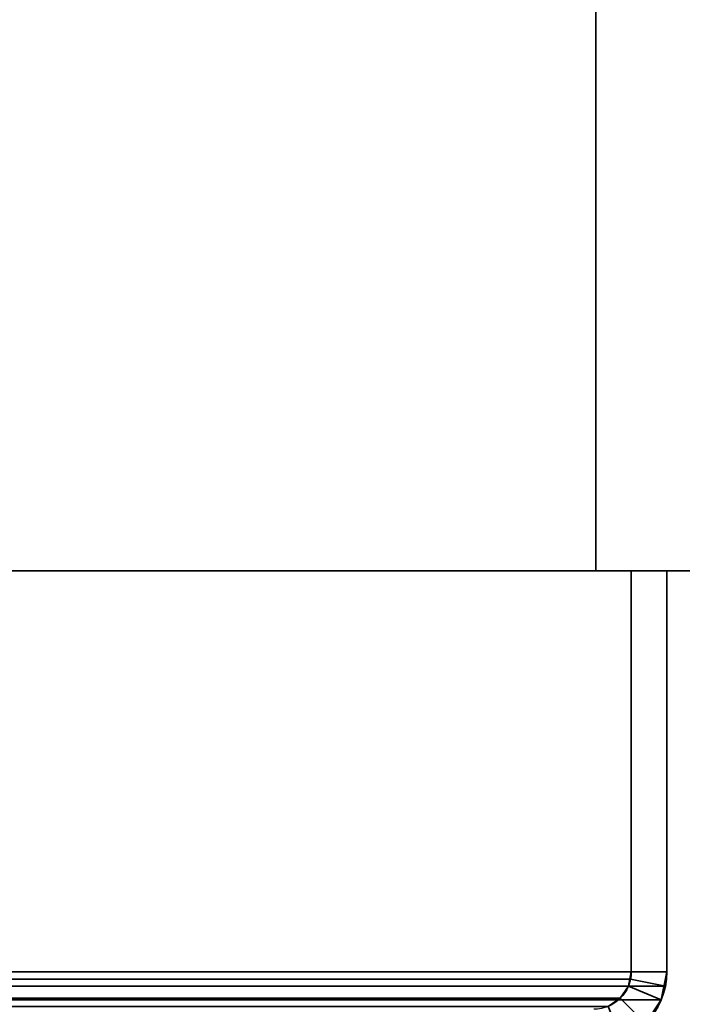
# Model space of a CAD drawing. Header units: millimetres. Extents: x -527 to 5177, y -116 to 161.
# Tile 953 of 1056: x 3453 to 3481, y -28 to 14. Entities that reach past the tile are written whole.
import ezdxf

# ---------------------------------------------------------------- set-up
doc = ezdxf.new("R2010")
doc.units = ezdxf.units.MM
doc.layers.add('151', color=7, linetype='Continuous', true_color=0xffffff)

# ---------------------------------------------------------------- blocks, each defined once
blk = doc.blocks.new('UG_SURFACE_214')
at = {"layer": '151', "color": 252, "linetype": 'Continuous', "lineweight": 35}
for points in [[(2520, -9.3, 2075.25), (3480, -9.3, 2075.25), (3478.5, -9.3, 2073.75), (2521.5, -9.3, 2073.75)], [(2520, -9.3, 2075.25), (2520, -26.22, 2075.25), (3480, -26.22, 2075.25), (3480, -9.3, 2075.25)], [(2521.5, -9.3, 2073.75), (3478.5, -9.3, 2073.75), (3478.5, -26.22, 2073.75), (2521.5, -26.22, 2073.75)], [(3478.5, -26.22, 2073.75), (3478.5, -9.3, 2073.75), (3480, -9.3, 2075.25), (3480, -26.22, 2075.25)], [(3480, -26.22, 2075.25), (2520, -26.22, 2075.25), (2520.059, -26.821, 2075.191)], [(3479.941, -26.821, 2075.191), (3480, -26.22, 2075.25), (2520.059, -26.821, 2075.191)], [(2521.53, -26.528, 2073.72), (2521.5, -26.22, 2073.75), (3478.5, -26.22, 2073.75)], [(2521.53, -26.528, 2073.72), (3478.5, -26.22, 2073.75), (3478.47, -26.528, 2073.72)], [(3478.47, -26.528, 2073.72), (3478.38, -26.825, 2073.63), (2521.62, -26.825, 2073.63), (2521.53, -26.528, 2073.72)], [(3479.941, -26.821, 2075.191), (3479.766, -27.399, 2075.016), (3478.38, -26.825, 2073.63), (3478.47, -26.528, 2073.72)], [(3480, -26.22, 2075.25), (3479.941, -26.821, 2075.191), (3478.47, -26.528, 2073.72), (3478.5, -26.22, 2073.75)], [(2520.059, -26.821, 2075.191), (2520.234, -27.399, 2075.016), (3479.766, -27.399, 2075.016), (3479.941, -26.821, 2075.191)], [(3478.037, -27.337, 2073.287), (2521.963, -27.337, 2073.287), (2521.62, -26.825, 2073.63), (3478.38, -26.825, 2073.63)], [(3479.766, -27.399, 2075.016), (3479.098, -28.398, 2074.348), (3478.037, -27.337, 2073.287), (3478.38, -26.825, 2073.63)], [(3479.766, -27.399, 2075.016), (2520.234, -27.399, 2075.016), (2520.902, -28.398, 2074.348), (3479.098, -28.398, 2074.348)], [(3477.525, -27.68, 2072.775), (2522.475, -27.68, 2072.775), (2521.963, -27.337, 2073.287), (3478.037, -27.337, 2073.287)], [(3477.525, -27.68, 2072.775), (3478.037, -27.337, 2073.287), (3479.098, -28.398, 2074.348), (3478.099, -29.066, 2073.349)]]:
    blk.add_3dface(points, dxfattribs=at)
blk = doc.blocks.new('UG_SURFACE_215')
at = {"layer": '151', "color": 252, "linetype": 'Continuous', "lineweight": 35}
for points in [[(3478.5, -26.22, -7.75), (3478.5, -9.3, -7.75), (3480, -9.3, -7.75), (3480, -26.22, -7.75)], [(3480, -26.22, 2075.25), (3480, -9.3, 2075.25), (3478.5, -9.3, 2073.75), (3478.5, -26.22, 2073.75)], [(3480, -9.3, 2075.25), (3480, -9.3, -7.75), (3478.5, -9.3, -7.75), (3478.5, -9.3, 2073.75)], [(3478.5, -26.22, 2073.75), (3478.5, -9.3, 2073.75), (3478.5, -9.3, -7.75), (3478.5, -26.22, -7.75)], [(3480, -26.22, 2075.25), (3480, -26.22, -7.75), (3480, -9.3, -7.75), (3480, -9.3, 2075.25)], [(3480, -26.22, -7.75), (3479.766, -27.399, -7.75), (3478.38, -26.825, -7.75), (3478.5, -26.22, -7.75)], [(3478.5, -26.22, -7.75), (3478.38, -26.825, -7.75), (3478.38, -26.825, 2073.63)], [(3478.38, -26.825, 2073.63), (3478.47, -26.528, 2073.72), (3478.5, -26.22, -7.75)], [(3478.47, -26.528, 2073.72), (3478.38, -26.825, 2073.63), (3479.766, -27.399, 2075.016), (3479.941, -26.821, 2075.191)], [(3478.5, -26.22, 2073.75), (3478.47, -26.528, 2073.72), (3479.941, -26.821, 2075.191), (3480, -26.22, 2075.25)], [(3478.47, -26.528, 2073.72), (3478.5, -26.22, 2073.75), (3478.5, -26.22, -7.75)], [(3480, -26.22, -7.75), (3479.941, -26.821, 2075.191), (3479.766, -27.399, 2075.016)], [(3479.766, -27.399, 2075.016), (3479.766, -27.399, -7.75), (3480, -26.22, -7.75)], [(3480, -26.22, -7.75), (3480, -26.22, 2075.25), (3479.941, -26.821, 2075.191)], [(3479.766, -27.399, -7.75), (3479.098, -28.398, -7.75), (3478.037, -27.337, -7.75), (3478.38, -26.825, -7.75)], [(3478.38, -26.825, 2073.63), (3478.037, -27.337, 2073.287), (3479.098, -28.398, 2074.348), (3479.766, -27.399, 2075.016)], [(3478.38, -26.825, 2073.63), (3478.38, -26.825, -7.75), (3478.037, -27.337, -7.75), (3478.037, -27.337, 2073.287)], [(3477.525, -27.68, -7.75), (3478.037, -27.337, -7.75), (3479.098, -28.398, -7.75), (3478.099, -29.066, -7.75)], [(3478.099, -29.066, 2073.349), (3479.098, -28.398, 2074.348), (3478.037, -27.337, 2073.287), (3477.525, -27.68, 2072.775)], [(3478.037, -27.337, 2073.287), (3478.037, -27.337, -7.75), (3477.525, -27.68, -7.75), (3477.525, -27.68, 2072.775)], [(3479.098, -28.398, 2074.348), (3479.098, -28.398, -7.75), (3479.766, -27.399, -7.75), (3479.766, -27.399, 2075.016)]]:
    blk.add_3dface(points, dxfattribs=at)
blk = doc.blocks.new('UG_SURFACE_281')
at = {"layer": '151', "color": 252, "linetype": 'Continuous', "lineweight": 35}
for points in [[(3627, -9.3, 2212.25), (3627, 142.4, 2212.25), (2373, 142.4, 2212.25), (2373, -9.3, 2212.25)], [(2523, -9.3, 2062.25), (2523, 142.4, 2062.25), (3477, 142.4, 2062.25), (3477, -9.3, 2062.25)], [(3477, -9.3, -7.75), (3477, 142.4, -7.75), (3627, 142.4, -7.75), (3627, -9.3, -7.75)], [(3477, -9.3, 2062.25), (3477, 142.4, 2062.25), (3477, 142.4, -7.75), (3477, -9.3, -7.75)], [(3627, -9.3, 2212.25), (2373, -9.3, 2212.25), (2523, -9.3, 2062.25), (3477, -9.3, 2062.25)], [(3477, -9.3, 2062.25), (3477, -9.3, -7.75), (3627, -9.3, -7.75), (3627, -9.3, 2212.25)]]:
    blk.add_3dface(points, dxfattribs=at)

msp = doc.modelspace()

# ---------------------------------------------------------------- linework, layer by layer
at = {"layer": '151', "color": 251, "linetype": 'Continuous', "lineweight": -3, "true_color": 0x636466}
for p, q in [((3477, 142.4, -7.75), (3477, -9.3, -7.75)), ((3477, -9.3, 2062.25), (3477, 142.4, 2062.25)), ((2373, -9.3, 2212.25), (3627, -9.3, 2212.25)), ((3480, -9.3, 2075.25), (2520, -9.3, 2075.25)), ((3478.5, -9.3, 2073.75), (2521.5, -9.3, 2073.75)), ((3477, -9.3, 2062.25), (2523, -9.3, 2062.25)), ((3477, -9.3, -7.75), (3627, -9.3, -7.75)), ((3477, -9.3, -7.75), (3477, -9.3, 2062.25)), ((3478.5, -9.3, 2073.75), (3478.5, -26.22, 2073.75)), ((3478.5, -9.3, 2073.75), (3478.5, -26.22, 2073.75)), ((3480, -9.3, 2075.25), (3478.5, -9.3, 2073.75)), ((3480, -9.3, -7.75), (3478.5, -9.3, -7.75)), ((3478.5, -9.3, 2073.75), (3478.5, -9.3, -7.75)), ((3480, -9.3, 2075.25), (3478.5, -9.3, 2073.75)), ((3478.5, -9.3, -7.75), (3478.5, -26.22, -7.75)), ((3480, -9.3, -7.75), (3480, -26.22, -7.75)), ((3480, -9.3, 2075.25), (3480, -9.3, -7.75)), ((3480, -9.3, 2075.25), (3480, -26.22, 2075.25)), ((3480, -9.3, 2075.25), (3480, -26.22, 2075.25)), ((3480, -26.22, 2075.25), (2520, -26.22, 2075.25)), ((3478.5, -26.22, 2073.75), (2521.5, -26.22, 2073.75)), ((3478.5, -26.22, -7.75), (3478.5, -26.22, 2073.75)), ((3480, -26.22, -7.75), (3480, -26.22, 2075.25))]:
    msp.add_line(p, q, dxfattribs=at)
at = {"layer": '151', "color": 251, "linetype": 'Continuous', "lineweight": -3, "true_color": 0x636466, "extrusion": (0, 0, -1)}
for radius in [1.58, 3.08]:
    msp.add_arc((-3476.92, -26.22, 7.75), radius, 180, 270, dxfattribs=at)
at = {"layer": '151', "color": 251, "linetype": 'Continuous', "lineweight": -3, "true_color": 0x636466, "extrusion": (0.707107, 6.12323e-17, -0.707107)}
for major_axis, start_param, end_param in [((-1.58, 0, -1.58), 3.141593, 4.712389), ((-3.08, 0, -3.08), 3.141593, 4.712389), ((1.58, 0, 1.58), 0, 1.570796), ((3.08, 0, 3.08), 0, 1.570796)]:
    msp.add_ellipse((3476.92, -26.22, 2072.17), major_axis=major_axis, ratio=0.707107, start_param=start_param, end_param=end_param, dxfattribs=at)

# ---------------------------------------------------------------- block references
at = {"layer": '151', "color": 251, "linetype": 'Continuous', "lineweight": -3, "true_color": 0x636466}
for name in ['UG_SURFACE_281', 'UG_SURFACE_214', 'UG_SURFACE_215']:
    msp.add_blockref(name, (0, 0), dxfattribs=at)

doc.saveas('drawing.dxf')
